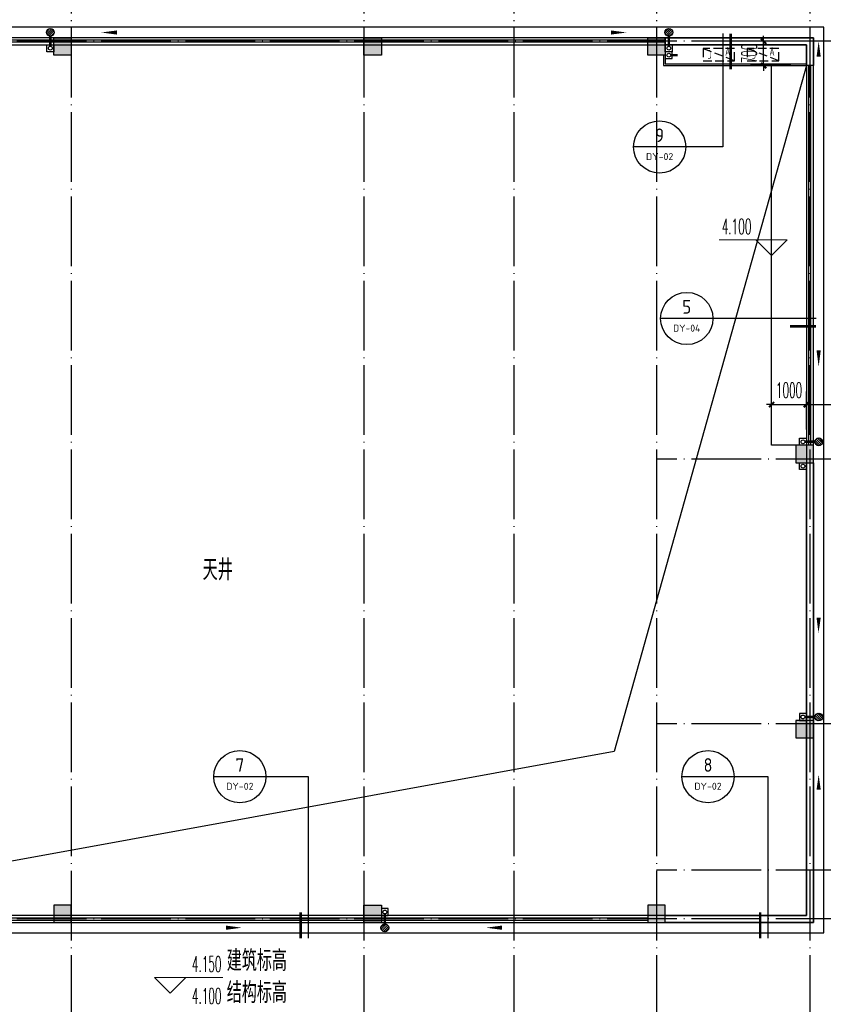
# Model space of a CAD drawing. Extents: x 1779708 to 7299578, y -1121471 to 88434.
# Tile 270 of 656: x 4481338 to 4504401, y -963393 to -935125. Entities that reach past the tile are written whole.
import ezdxf
from ezdxf.enums import TextEntityAlignment as Align

# ---------------------------------------------------------------- set-up
doc = ezdxf.new("R2010")
doc.units = 0
doc.header["$LTSCALE"] = 1000
doc.header["$MEASUREMENT"] = 0
doc.linetypes.add('DASH', pattern=[0.35, 0.25, -0.1])
doc.linetypes.add('DOTE', pattern=[2.4200000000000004, 2, -0.2, 0.02, -0.2])
doc.layers.get('0').update_dxf_attribs({"linetype": 'CONTINUOUS'})
doc.layers.get('Defpoints').update_dxf_attribs({"linetype": 'CONTINUOUS'})
for name, color, linetype in [('11111111111111111111111111111', 50, 'DASH'), ('DIM_IDEN', 3, 'CONTINUOUS'), ('DIM_SYMB', 3, 'CONTINUOUS'), ('DIM_污水', 3, 'CONTINUOUS'), ('DOTE', 1, 'DOTE'), ('EQUIP_地漏', 7, 'CONTINUOUS'), ('P_PS_DIM', 1, 'CONTINUOUS'), ('PIPE-雨水', 4, 'CONTINUOUS'), ('PUB_DIM', 3, 'CONTINUOUS'), ('PUB_TEXT', 7, 'CONTINUOUS'), ('SPACE', 7, 'CONTINUOUS'), ('修改', 6, 'CONTINUOUS'), ('墙柱', 2, 'CONTINUOUS'), ('室外构件', 4, 'CONTINUOUS'), ('栏杆', 6, 'CONTINUOUS'), ('空调机位表示', 70, 'CONTINUOUS'), ('立面线2', 30, 'CONTINUOUS')]:
    doc.layers.add(name, color=color, linetype=linetype)
doc.layers.add('DIM_ELEV', color=3, linetype='CONTINUOUS', lineweight=13)
doc.styles.add('_TCH_DIM', font='SIMPLEX.shx', dxfattribs={"width": 0.7, "bigfont": 'GBCBIG.shx'})
doc.styles.add('_TCH_DIM_T3', font='SIMPLEX.shx', dxfattribs={"width": 0.4941176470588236, "bigfont": 'GBCBIG.shx'})
doc.styles.add('_TCH_SPACE', font='SIMPLEX', dxfattribs={"height": 5, "bigfont": 'GBCBIG'})
doc.styles.get("Standard").update_dxf_attribs({"font": 'GBENOR', "bigfont": 'GBCBIG'})
doc.dimstyles.new('_TCH_ARCH&&150', dxfattribs={"dimtxt": 446.25, "dimasz": 150, "dimexe": 375, "dimexo": 450, "dimgap": 189.375, "dimtad": 1, "dimdec": 0, "dimzin": 0, "dimdsep": 46, "dimtxsty": '_TCH_DIM_T3', "dimblk": 'ARCHTICK', "dimcen": 0.09, "dimdle": 225, "dimclrt": 7, "dimazin": 2, "dimtfac": 1, "dimtdec": 0, "dimtix": 1, "dimtmove": 2, "dimatfit": 3, "dimfxl": 250, "dimtolj": 1, "dimtzin": 0, "dimarcsym": 0})

# ---------------------------------------------------------------- blocks, each defined once
blk = doc.blocks.new('A$C159220C3')
at = {"layer": 'DOTE'}
for p, q in [((42800.00018952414, 149200.0015517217), (42800.00018952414, 7200.001551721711)), ((51200.00018952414, 149200.0015517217), (51200.00018952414, 7200.001551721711)), ((55500.00018952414, 149200.0015517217), (55500.00018952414, 7200.001551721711)), ((59600.00018952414, 149200.0015517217), (59600.00018952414, 7200.001551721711)), ((64000.00018952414, 149200.0015517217), (64000.00018952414, 7200.001551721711)), ((86800.00018952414, 134300.0015517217), (7200.000189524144, 134300.0015517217)), ((86800.00018952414, 122300.0015517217), (59600.00018952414, 122300.0015517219)), ((86800.00018952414, 114700.0015517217), (59600.00018952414, 114700.0015517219)), ((86800.00018952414, 110500.0015517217), (59600.00018952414, 110500.0015517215)), ((86800.00018952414, 109100.0015517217), (7200.000189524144, 109100.0015517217))]:
    blk.add_line(p, q, dxfattribs=at)
blk = doc.blocks.new('A$C46E9187A')
at = {"layer": '空调机位表示', "linetype": 'DASH'}
blk.add_lwpolyline([(0, 0), (0, 350), (900, 350), (900, 0)], close=True, dxfattribs=at)
blk.add_lwpolyline([(0, 0), (900, 350)], dxfattribs=at)
at = {"layer": '空调机位表示', "width": 0.6}
for s, p in [('A', (117.685775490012, 145.0239976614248)), ('C', (650.632941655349, 55.40967742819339))]:
    blk.add_text(s, height=250, dxfattribs=at).set_placement(p)
blk = doc.blocks.new('a1')
at = {"layer": '11111111111111111111111111111'}
for p, q in [((59121.95538733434, 49135.6092003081), (59121.95538733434, 48935.6092003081)), ((59321.95538733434, 49135.6092003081), (59121.95538733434, 49135.6092003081)), ((59121.95538733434, 48935.6092003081), (59321.95538733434, 48935.6092003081)), ((59321.95538733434, 48935.6092003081), (59321.95538733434, 49135.6092003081))]:
    blk.add_line(p, q, dxfattribs=at)
blk = doc.blocks.new('$TwtSys$00000141')
for p, q in [((-94.19606303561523, 7.672111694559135), (-10.08309029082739, 91.78508443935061)), ((-94.19606303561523, 7.672111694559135), (-10.08309029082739, 91.78508443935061)), ((-87.21916889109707, -35.05448014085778), (35.05448014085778, 87.21916889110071)), ((-87.21916889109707, -35.05448014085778), (35.05448014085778, 87.21916889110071)), ((-66.46803743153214, -66.46803743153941), (66.46803743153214, 66.46803743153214)), ((-66.46803743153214, -66.46803743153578), (66.46803743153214, 66.46803743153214)), ((-32.35611368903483, -87.061266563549), (87.58274635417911, 32.87759347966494)), ((-32.35611368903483, -87.061266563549), (87.58274635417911, 32.87759347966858)), ((11.43110768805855, -92.25951895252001), (92.2594807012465, -11.43114593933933)), ((11.43110768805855, -92.25951895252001), (92.2594807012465, -11.43114593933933))]:
    blk.add_line(p, q)
blk.add_circle((0, 0), 94)
blk.add_circle((0, 0), 94)
blk = doc.blocks.new('_ArchTick')
at = {"color": 0, "linetype": 'ByBlock', "const_width": 0.4}
blk.add_lwpolyline([(-0.5, -0.5), (0.5, 0.5)], dxfattribs=at)
blk = doc.blocks.new('*D6417')
at = {"layer": 'Defpoints', "color": 0, "transparency": 16777216}
for p in [(4502686.203030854, -935743.31570563), (4503917.098467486, -935743.31570563), (4503917.098467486, -936443.31570563)]:
    blk.add_point(p, dxfattribs=at)
at = {"layer": 'PUB_DIM', "color": 0, "lineweight": -2, "transparency": 16777216}
for p, q in [((4502686.203030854, -935743.31570563), (4502686.203030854, -935593.31570563)), ((4503467.098467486, -935743.31570563), (4502311.203030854, -935743.31570563)), ((4502686.203030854, -936443.31570563), (4502686.203030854, -935743.31570563)), ((4503467.098467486, -936443.31570563), (4502311.203030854, -936443.31570563)), ((4502686.203030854, -936443.31570563), (4502686.203030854, -936593.31570563))]:
    blk.add_line(p, q, dxfattribs=at)
at = {"layer": 'PUB_DIM', "color": 0, "lineweight": -2, "transparency": 16777216, "xscale": 150, "yscale": 150, "zscale": 150}
for p, rotation in [((4502686.203030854, -935743.31570563), 270), ((4502686.203030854, -936443.31570563), 90)]:
    blk.add_blockref('_ArchTick', p, dxfattribs=dict(at, rotation=rotation))
at = {"layer": 'PUB_DIM', "color": 7, "transparency": 16777216, "insert": (4502273.703030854, -936093.3157056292), "char_height": 446.25, "attachment_point": 5, "rotation": 90, "style": '_TCH_DIM_T3'}
blk.add_mtext('\\A1;700', dxfattribs=at)
blk = doc.blocks.new('*D6798')
at = {"layer": 'Defpoints', "color": 0, "transparency": 16777216}
for p in [(4503917.101856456, -946175.0648765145), (4502917.098467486, -947343.3157056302), (4503917.101856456, -947343.3157056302)]:
    blk.add_point(p, dxfattribs=at)
at = {"layer": 'PUB_DIM', "color": 0, "lineweight": -2, "transparency": 16777216}
for p, q in [((4502917.098467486, -946893.3157056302), (4502917.098467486, -945800.0648765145)), ((4503917.101856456, -946893.3157056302), (4503917.101856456, -945800.0648765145)), ((4502917.098467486, -946175.0648765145), (4502767.098467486, -946175.0648765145)), ((4502917.098467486, -946175.0648765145), (4503917.101856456, -946175.0648765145)), ((4503917.101856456, -946175.0648765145), (4504067.101856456, -946175.0648765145))]:
    blk.add_line(p, q, dxfattribs=at)
at = {"layer": 'PUB_DIM', "color": 0, "lineweight": -2, "transparency": 16777216, "xscale": 150, "yscale": 150, "zscale": 150}
blk.add_blockref('_ArchTick', (4502917.098467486, -946175.0648765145), dxfattribs=at)
at = {"layer": 'PUB_DIM', "color": 0, "lineweight": -2, "transparency": 16777216, "xscale": 150, "yscale": 150, "zscale": 150, "rotation": 180}
blk.add_blockref('_ArchTick', (4503917.101856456, -946175.0648765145), dxfattribs=at)
at = {"layer": 'PUB_DIM', "color": 7, "transparency": 16777216, "insert": (4503417.100161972, -945762.5648765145), "char_height": 446.25, "attachment_point": 5, "style": '_TCH_DIM_T3'}
blk.add_mtext('\\A1;1000', dxfattribs=at)
blk = doc.blocks.new('*D6799')
at = {"layer": 'Defpoints', "color": 0, "transparency": 16777216}
for p in [(4508117.098467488, -946175.0648765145), (4503917.101856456, -947343.3157056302), (4508117.098467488, -947343.3157056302)]:
    blk.add_point(p, dxfattribs=at)
at = {"layer": 'PUB_DIM', "color": 0, "lineweight": -2, "transparency": 16777216}
for p, q in [((4503917.101856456, -946893.3157056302), (4503917.101856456, -945800.0648765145)), ((4508117.098467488, -946893.3157056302), (4508117.098467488, -945800.0648765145)), ((4503692.101856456, -946175.0648765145), (4508342.098467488, -946175.0648765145))]:
    blk.add_line(p, q, dxfattribs=at)
at = {"layer": 'PUB_DIM', "color": 0, "lineweight": -2, "transparency": 16777216, "xscale": 150, "yscale": 150, "zscale": 150, "rotation": 180}
blk.add_blockref('_ArchTick', (4503917.101856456, -946175.0648765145), dxfattribs=at)
at = {"layer": 'PUB_DIM', "color": 0, "lineweight": -2, "transparency": 16777216, "xscale": 150, "yscale": 150, "zscale": 150}
blk.add_blockref('_ArchTick', (4508117.098467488, -946175.0648765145), dxfattribs=at)
at = {"layer": 'PUB_DIM', "color": 7, "transparency": 16777216, "insert": (4506017.100161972, -945762.5648765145), "char_height": 446.25, "attachment_point": 5, "style": '_TCH_DIM_T3'}
blk.add_mtext('\\A1;4200', dxfattribs=at)

msp = doc.modelspace()

# ---------------------------------------------------------------- hatches: boundary and pattern name
at = {"layer": '墙柱'}
h = msp.add_hatch(color=256, dxfattribs=at)
h.paths.add_polyline_path([(4476347.098467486, -937943.3157056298), (4476347.098467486, -938243.3157056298), (4475447.098467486, -938243.3157056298), (4475447.098467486, -937943.3157056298)])
h.paths.add_polyline_path([(4474277.098467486, -935643.3157056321), (4474877.098467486, -935643.3157056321), (4474877.098467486, -936043.3157056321), (4474277.098467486, -936043.3157056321)])
h.paths.add_polyline_path([(4524317.098464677, -1005043.315705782), (4524917.098467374, -1005043.315705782), (4524917.098467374, -1005643.315705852), (4524317.098464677, -1005643.315705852)])
h.paths.add_polyline_path([(4516217.098464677, -1005043.31570523), (4516817.098467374, -1005043.31570523), (4516817.098467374, -1005643.315705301), (4516217.098464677, -1005643.315705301)])
h.paths.add_polyline_path([(4524317.098464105, -995843.3157070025), (4524917.098466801, -995843.3157070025), (4524917.098466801, -996443.3157070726), (4524317.098464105, -996443.3157070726)])
h.paths.add_polyline_path([(4516217.098464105, -995843.3157064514), (4516817.098466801, -995843.3157064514), (4516817.098466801, -996443.3157065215), (4516217.098464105, -996443.3157065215)])
h.paths.add_polyline_path([(4524317.098466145, -987243.3157063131), (4524917.09846884, -987243.3157063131), (4524917.09846884, -987843.3157063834), (4524317.098466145, -987843.3157063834)])
h.paths.add_polyline_path([(4516217.098466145, -987243.3157057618), (4516817.09846884, -987243.3157057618), (4516817.09846884, -987843.3157058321), (4516217.098466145, -987843.3157058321)])
h.paths.add_polyline_path([(4524317.098466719, -978043.3157050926), (4524917.098469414, -978043.3157050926), (4524917.098469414, -978643.3157051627), (4524317.098466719, -978643.3157051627)])
h.paths.add_polyline_path([(4516217.098466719, -978043.3157045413), (4516817.098469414, -978043.3157045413), (4516817.098469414, -978643.3157046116), (4516217.098466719, -978643.3157046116)])
h.paths.add_polyline_path([(4449717.098467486, -973843.31570563), (4450217.098467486, -973843.31570563), (4450217.098467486, -973343.31570563), (4449717.098467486, -973343.31570563)])
h.paths.add_polyline_path([(4449717.098467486, -967593.31570563), (4450217.098467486, -967593.31570563), (4450217.098467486, -967093.31570563), (4449717.098467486, -967093.31570563)])
h.paths.add_polyline_path([(4449717.098467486, -961043.31570563), (4450217.098467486, -961043.31570563), (4450217.098467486, -960543.31570563), (4449717.098467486, -960543.31570563)])
h.paths.add_polyline_path([(4524117.098467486, -932143.31570563), (4524817.098467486, -932143.31570563), (4524817.098467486, -932643.31570563), (4524117.098467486, -932643.31570563)])
h.paths.add_polyline_path([(4474067.098467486, -964543.31570563), (4474767.098467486, -964543.31570563), (4474767.098467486, -964043.31570563), (4474067.098467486, -964043.31570563)])
h.paths.add_polyline_path([(4516067.098467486, -932143.31570563), (4516767.098467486, -932143.31570563), (4516767.098467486, -932643.31570563), (4516067.098467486, -932643.31570563)])
h.paths.add_polyline_path([(4474067.098467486, -932143.31570563), (4474767.098467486, -932143.31570563), (4474767.098467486, -932643.31570563), (4474067.098467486, -932643.31570563)])
h.paths.add_polyline_path([(4449717.098467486, -955193.31570563), (4450217.098467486, -955193.31570563), (4450217.098467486, -954693.31570563), (4449717.098467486, -954693.31570563)])
h.paths.add_polyline_path([(4503717.098467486, -922843.31570563), (4504217.098467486, -922843.31570563), (4504217.098467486, -923343.31570563), (4503717.098467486, -923343.31570563)])
h.paths.add_polyline_path([(4465817.098467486, -973843.31570563), (4466317.098467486, -973843.31570563), (4466317.098467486, -973343.31570563), (4465817.098467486, -973343.31570563)])
h.paths.add_polyline_path([(4474117.098467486, -973843.31570563), (4474717.098467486, -973843.31570563), (4474717.098467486, -973343.31570563), (4474117.098467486, -973343.31570563)])
h.paths.add_polyline_path([(4491217.098467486, -964643.31570563), (4491817.098467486, -964643.31570563), (4491817.098467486, -964043.31570563), (4491217.098467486, -964043.31570563)])
h.paths.add_polyline_path([(4507717.098467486, -955843.31570563), (4508317.098467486, -955843.31570563), (4508317.098467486, -955243.31570563), (4507717.098467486, -955243.31570563)])
h.paths.add_polyline_path([(4462217.098467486, -967693.31570563), (4462717.098467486, -967693.31570563), (4462717.098467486, -966993.31570563), (4462217.098467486, -966993.31570563)])
h.paths.add_polyline_path([(4515917.098467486, -959943.31570563), (4516417.098467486, -959943.31570563), (4516417.098467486, -959443.31570563), (4515917.098467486, -959443.31570563)])
h.paths.add_polyline_path([(4465717.098467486, -935643.31570563), (4466317.098467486, -935643.31570563), (4466317.098467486, -936143.31570563), (4465717.098467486, -936143.31570563)])
h.paths.add_polyline_path([(4469917.098467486, -942243.31570563), (4470417.098467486, -942243.31570563), (4470417.098467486, -942743.31570563), (4469917.098467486, -942743.31570563)])
h.paths.add_polyline_path([(4469917.098467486, -948843.31570563), (4470417.098467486, -948843.31570563), (4470417.098467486, -949343.31570563), (4469917.098467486, -949343.31570563)])
h.paths.add_polyline_path([(4462217.098467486, -954593.31570563), (4462717.098467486, -954593.31570563), (4462717.098467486, -955293.31570563), (4462217.098467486, -955293.31570563)])
h.paths.add_polyline_path([(4469917.098467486, -961043.31570563), (4470417.098467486, -961043.31570563), (4470417.098467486, -960543.31570563), (4469917.098467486, -960543.31570563)])
h.paths.add_polyline_path([(4462217.098467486, -973843.31570563), (4462717.098467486, -973843.31570563), (4462717.098467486, -973343.31570563), (4462217.098467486, -973343.31570563)])
h.paths.add_polyline_path([(4504117.098467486, -947343.3157056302), (4503617.098467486, -947343.3157056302), (4503617.098467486, -947843.3157056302), (4504117.098467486, -947843.3157056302)])
h.paths.add_polyline_path([(4524117.098467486, -964543.31570563), (4524817.098467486, -964543.31570563), (4524817.098467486, -964043.31570563), (4524117.098467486, -964043.31570563)])
h.paths.add_polyline_path([(4457617.098467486, -935643.31570563), (4458117.098467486, -935643.31570563), (4458117.098467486, -936143.31570563), (4457617.098467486, -936143.31570563)])
h.paths.add_polyline_path([(4516067.098467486, -947243.31570563), (4516767.098467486, -947243.31570563), (4516767.098467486, -947843.31570563), (4516067.098467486, -947843.31570563)])
h.paths.add_polyline_path([(4524117.098467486, -947843.31570563), (4524817.098467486, -947843.31570563), (4524817.098467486, -947243.31570563), (4524117.098467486, -947243.31570563)])
h.paths.add_polyline_path([(4507717.098467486, -947843.31570563), (4508317.098467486, -947843.31570563), (4508317.098467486, -947243.31570563), (4507717.098467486, -947243.31570563)])
h.paths.add_polyline_path([(4515917.098467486, -955743.31570563), (4516417.098467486, -955743.31570563), (4516417.098467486, -955243.31570563), (4515917.098467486, -955243.31570563)])
h.paths.add_polyline_path([(4503617.098467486, -955743.31570563), (4504117.098467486, -955743.31570563), (4504117.098467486, -955243.31570563), (4503617.098467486, -955243.31570563)])
h.paths.add_polyline_path([(4499367.098467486, -935643.31570563), (4499867.098467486, -935643.31570563), (4499867.098467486, -936143.31570563), (4499367.098467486, -936143.31570563)])
h.paths.add_polyline_path([(4495417.098467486, -973843.31570563), (4495917.098467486, -973843.31570563), (4495917.098467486, -973343.31570563), (4495417.098467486, -973343.31570563)])
h.paths.add_polyline_path([(4491717.098467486, -961043.31570563), (4491217.098467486, -961043.31570563), (4491217.098467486, -960543.31570563), (4491717.098467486, -960543.31570563)])
h.paths.add_polyline_path([(4491717.098467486, -973843.31570563), (4491217.098467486, -973843.31570563), (4491217.098467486, -973343.31570563), (4491717.098467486, -973343.31570563)])
h.paths.add_polyline_path([(4474117.098467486, -961043.31570563), (4474617.098467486, -961043.31570563), (4474617.098467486, -960543.31570563), (4474117.098467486, -960543.31570563)])
h.paths.add_polyline_path([(4469917.098467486, -954693.31570563), (4470417.098467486, -954693.31570563), (4470417.098467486, -955193.31570563), (4469917.098467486, -955193.31570563)])
h.paths.add_polyline_path([(4462217.098467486, -960343.31570563), (4462717.098467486, -960343.31570563), (4462717.098467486, -961043.31570563), (4462217.098467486, -961043.31570563)])
h.paths.add_polyline_path([(4465717.098467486, -948843.31570563), (4466317.098467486, -948843.31570563), (4466317.098467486, -949343.31570563), (4465717.098467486, -949343.31570563)])
h.paths.add_polyline_path([(4457317.098467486, -948843.31570563), (4457917.098467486, -948843.31570563), (4457917.098467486, -949343.31570563), (4457317.098467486, -949343.31570563)])
h.paths.add_polyline_path([(4449717.098467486, -948843.31570563), (4450217.098467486, -948843.31570563), (4450217.098467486, -949343.31570563), (4449717.098467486, -949343.31570563)])
h.paths.add_polyline_path([(4465717.098467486, -942143.31570563), (4466317.098467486, -942143.31570563), (4466317.098467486, -942743.31570563), (4465717.098467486, -942743.31570563)])
h.paths.add_polyline_path([(4457617.098467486, -942143.31570563), (4458117.098467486, -942143.31570563), (4458117.098467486, -942743.31570563), (4457617.098467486, -942743.31570563)])
h.paths.add_polyline_path([(4524117.098467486, -961343.31570563), (4524817.098467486, -961343.31570563), (4524817.098467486, -960843.31570563), (4524117.098467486, -960843.31570563)])
h.paths.add_polyline_path([(4524317.098467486, -973843.31570563), (4524817.098467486, -973843.31570563), (4524817.098467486, -973343.31570563), (4524317.098467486, -973343.31570563)])
h.paths.add_polyline_path([(4516067.098467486, -964743.31570563), (4516767.098467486, -964743.31570563), (4516767.098467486, -964043.31570563), (4516067.098467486, -964043.31570563)])
h.paths.add_polyline_path([(4516017.098467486, -973843.31570563), (4516817.098467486, -973843.31570563), (4516817.098467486, -973343.31570563), (4516017.098467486, -973343.31570563)])
h.paths.add_polyline_path([(4507667.098467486, -964743.31570563), (4508367.098467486, -964743.31570563), (4508367.098467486, -964043.31570563), (4507667.098467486, -964043.31570563)])
h.paths.add_polyline_path([(4507717.098467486, -973843.31570563), (4508317.098467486, -973843.31570563), (4508317.098467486, -973343.31570563), (4507717.098467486, -973343.31570563)])
h.paths.add_polyline_path([(4499367.098467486, -961043.31570563), (4499867.098467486, -961043.31570563), (4499867.098467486, -960543.31570563), (4499367.098467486, -960543.31570563)])
h.paths.add_polyline_path([(4499267.098467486, -964543.31570563), (4499967.098467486, -964543.31570563), (4499967.098467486, -964043.31570563), (4499267.098467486, -964043.31570563)])
h.paths.add_polyline_path([(4499367.098467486, -973843.31570563), (4499867.098467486, -973843.31570563), (4499867.098467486, -973343.31570563), (4499367.098467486, -973343.31570563)])
h.paths.add_polyline_path([(4482317.098467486, -961043.31570563), (4482817.098467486, -961043.31570563), (4482817.098467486, -960543.31570563), (4482317.098467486, -960543.31570563)])
h.paths.add_polyline_path([(4482217.098467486, -964643.31570563), (4482817.098467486, -964643.31570563), (4482817.098467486, -964043.31570563), (4482217.098467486, -964043.31570563)])
h.paths.add_polyline_path([(4465717.098467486, -964643.31570563), (4466317.098467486, -964643.31570563), (4466317.098467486, -964043.31570563), (4465717.098467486, -964043.31570563)])
h.paths.add_polyline_path([(4482317.098467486, -973843.31570563), (4482817.098467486, -973843.31570563), (4482817.098467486, -973343.31570563), (4482317.098467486, -973343.31570563)])
h.paths.add_polyline_path([(4516067.098467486, -935643.31570563), (4516767.098467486, -935643.31570563), (4516767.098467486, -936243.31570563), (4516067.098467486, -936243.31570563)])
h.paths.add_polyline_path([(4524117.098467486, -922843.31570563), (4524817.098467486, -922843.31570563), (4524817.098467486, -923343.31570563), (4524117.098467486, -923343.31570563)])
h.paths.add_polyline_path([(4516117.098467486, -922843.31570563), (4516717.098467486, -922843.31570563), (4516717.098467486, -923343.31570563), (4516117.098467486, -923343.31570563)])
h.paths.add_polyline_path([(4507717.098467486, -935643.31570563), (4508317.098467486, -935643.31570563), (4508317.098467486, -936243.31570563), (4507717.098467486, -936243.31570563)])
h.paths.add_polyline_path([(4507667.098467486, -932143.31570563), (4508367.098467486, -932143.31570563), (4508367.098467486, -932643.31570563), (4507667.098467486, -932643.31570563)])
h.paths.add_polyline_path([(4507767.098467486, -922843.31570563), (4508267.098467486, -922843.31570563), (4508267.098467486, -923343.31570563), (4507767.098467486, -923343.31570563)])
h.paths.add_polyline_path([(4499317.098467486, -932043.31570563), (4499917.098467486, -932043.31570563), (4499917.098467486, -932643.31570563), (4499317.098467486, -932643.31570563)])
h.paths.add_polyline_path([(4499317.098467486, -922843.31570563), (4499917.098467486, -922843.31570563), (4499917.098467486, -923343.31570563), (4499317.098467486, -923343.31570563)])
h.paths.add_polyline_path([(4491217.098467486, -935643.31570563), (4491717.098467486, -935643.31570563), (4491717.098467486, -936143.31570563), (4491217.098467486, -936143.31570563)])
h.paths.add_polyline_path([(4491217.098467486, -932043.31570563), (4491817.098467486, -932043.31570563), (4491817.098467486, -932643.31570563), (4491217.098467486, -932643.31570563)])
h.paths.add_polyline_path([(4482317.098467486, -935643.31570563), (4482817.098467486, -935643.31570563), (4482817.098467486, -936143.31570563), (4482317.098467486, -936143.31570563)])
h.paths.add_polyline_path([(4482217.098467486, -932043.31570563), (4482817.098467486, -932043.31570563), (4482817.098467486, -932643.31570563), (4482217.098467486, -932643.31570563)])
h.paths.add_polyline_path([(4449217.098467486, -935343.31570563), (4449917.098467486, -935343.31570563), (4449917.098467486, -935843.31570563), (4449217.098467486, -935843.31570563)])
h.paths.add_polyline_path([(4449217.098467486, -932143.31570563), (4449917.098467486, -932143.31570563), (4449917.098467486, -932643.31570563), (4449217.098467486, -932643.31570563)])
h.paths.add_polyline_path([(4457267.098467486, -932143.31570563), (4457967.098467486, -932143.31570563), (4457967.098467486, -932643.31570563), (4457267.098467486, -932643.31570563)])
h.paths.add_polyline_path([(4465717.098467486, -932043.31570563), (4466317.098467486, -932043.31570563), (4466317.098467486, -932643.31570563), (4465717.098467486, -932643.31570563)])
h.paths.add_polyline_path([(4491217.098467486, -922843.3157056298), (4491717.098467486, -922843.3157056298), (4491717.098467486, -923343.3157056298), (4491217.098467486, -923343.3157056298)])
h.paths.add_polyline_path([(4482317.098467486, -922843.31570563), (4482817.098467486, -922843.31570563), (4482817.098467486, -923343.31570563), (4482317.098467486, -923343.31570563)])
h.paths.add_polyline_path([(4474117.098467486, -922843.31570563), (4474717.098467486, -922843.31570563), (4474717.098467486, -923343.31570563), (4474117.098467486, -923343.31570563)])
h.paths.add_polyline_path([(4465717.098467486, -922843.31570563), (4466317.098467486, -922843.31570563), (4466317.098467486, -923343.31570563), (4465717.098467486, -923343.31570563)])
h.paths.add_polyline_path([(4457267.098467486, -922843.31570563), (4457967.098467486, -922843.31570563), (4457967.098467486, -923343.31570563), (4457267.098467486, -923343.31570563)])
h.paths.add_polyline_path([(4449217.098467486, -922843.31570563), (4449717.098467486, -922843.31570563), (4449717.098467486, -923343.31570563), (4449217.098467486, -923343.31570563)])
h.paths.add_polyline_path([(4524117.098467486, -935643.31570563), (4524817.098467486, -935643.31570563), (4524817.098467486, -936243.31570563), (4524117.098467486, -936243.31570563)])
h.paths.add_polyline_path([(4449717.098467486, -1009843.31570563), (4450217.098467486, -1009843.31570563), (4450217.098467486, -1010343.31570563), (4449717.098467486, -1010343.31570563)])
h.paths.add_polyline_path([(4449717.098467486, -1016093.31570563), (4450217.098467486, -1016093.31570563), (4450217.098467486, -1016593.31570563), (4449717.098467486, -1016593.31570563)])
h.paths.add_polyline_path([(4449717.098467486, -1022643.31570563), (4450217.098467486, -1022643.31570563), (4450217.098467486, -1023143.31570563), (4449717.098467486, -1023143.31570563)])
h.paths.add_polyline_path([(4524117.098467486, -1051543.31570563), (4524817.098467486, -1051543.31570563), (4524817.098467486, -1051043.31570563), (4524117.098467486, -1051043.31570563)])
h.paths.add_polyline_path([(4474067.098467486, -1019143.31570563), (4474767.098467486, -1019143.31570563), (4474767.098467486, -1019643.31570563), (4474067.098467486, -1019643.31570563)])
h.paths.add_polyline_path([(4516067.098467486, -1051543.31570563), (4516767.098467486, -1051543.31570563), (4516767.098467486, -1051043.31570563), (4516067.098467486, -1051043.31570563)])
h.paths.add_polyline_path([(4474067.098467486, -1051543.31570563), (4474767.098467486, -1051543.31570563), (4474767.098467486, -1051043.31570563), (4474067.098467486, -1051043.31570563)])
h.paths.add_polyline_path([(4449717.098467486, -1028493.31570563), (4450217.098467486, -1028493.31570563), (4450217.098467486, -1028993.31570563), (4449717.098467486, -1028993.31570563)])
h.paths.add_polyline_path([(4476347.098467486, -1045743.31570563), (4476347.098467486, -1045443.31570563), (4475447.098467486, -1045443.31570563), (4475447.098467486, -1045743.31570563)])
h.paths.add_polyline_path([(4503717.098467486, -1060843.31570563), (4504217.098467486, -1060843.31570563), (4504217.098467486, -1060343.31570563), (4503717.098467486, -1060343.31570563)])
h.paths.add_polyline_path([(4465817.098467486, -1009843.31570563), (4466317.098467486, -1009843.31570563), (4466317.098467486, -1010343.31570563), (4465817.098467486, -1010343.31570563)])
h.paths.add_polyline_path([(4474117.098467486, -1009843.31570563), (4474717.098467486, -1009843.31570563), (4474717.098467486, -1010343.31570563), (4474117.098467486, -1010343.31570563)])
h.paths.add_polyline_path([(4491217.098467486, -1019043.31570563), (4491817.098467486, -1019043.31570563), (4491817.098467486, -1019643.31570563), (4491217.098467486, -1019643.31570563)])
h.paths.add_polyline_path([(4507717.098467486, -1027843.31570563), (4508317.098467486, -1027843.31570563), (4508317.098467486, -1028443.31570563), (4507717.098467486, -1028443.31570563)])
h.paths.add_polyline_path([(4462217.098467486, -1015993.31570563), (4462717.098467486, -1015993.31570563), (4462717.098467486, -1016693.31570563), (4462217.098467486, -1016693.31570563)])
h.paths.add_polyline_path([(4515917.098467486, -1023743.31570563), (4516417.098467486, -1023743.31570563), (4516417.098467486, -1024243.31570563), (4515917.098467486, -1024243.31570563)])
h.paths.add_polyline_path([(4465717.098467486, -1048043.31570563), (4466317.098467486, -1048043.31570563), (4466317.098467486, -1047543.31570563), (4465717.098467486, -1047543.31570563)])
h.paths.add_polyline_path([(4469917.098467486, -1041443.31570563), (4470417.098467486, -1041443.31570563), (4470417.098467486, -1040943.31570563), (4469917.098467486, -1040943.31570563)])
h.paths.add_polyline_path([(4469917.098467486, -1034843.31570563), (4470417.098467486, -1034843.31570563), (4470417.098467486, -1034343.31570563), (4469917.098467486, -1034343.31570563)])
h.paths.add_polyline_path([(4462217.098467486, -1029093.31570563), (4462717.098467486, -1029093.31570563), (4462717.098467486, -1028393.31570563), (4462217.098467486, -1028393.31570563)])
h.paths.add_polyline_path([(4469917.098467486, -1022643.31570563), (4470417.098467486, -1022643.31570563), (4470417.098467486, -1023143.31570563), (4469917.098467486, -1023143.31570563)])
h.paths.add_polyline_path([(4462217.098467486, -1009843.31570563), (4462717.098467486, -1009843.31570563), (4462717.098467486, -1010343.31570563), (4462217.098467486, -1010343.31570563)])
h.paths.add_polyline_path([(4504117.098467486, -1036343.31570563), (4503617.098467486, -1036343.31570563), (4503617.098467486, -1035843.31570563), (4504117.098467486, -1035843.31570563)])
h.paths.add_polyline_path([(4524117.098467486, -1019143.31570563), (4524817.098467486, -1019143.31570563), (4524817.098467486, -1019643.31570563), (4524117.098467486, -1019643.31570563)])
h.paths.add_polyline_path([(4457617.098467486, -1048043.31570563), (4458117.098467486, -1048043.31570563), (4458117.098467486, -1047543.31570563), (4457617.098467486, -1047543.31570563)])
h.paths.add_polyline_path([(4516067.098467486, -1036443.31570563), (4516767.098467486, -1036443.31570563), (4516767.098467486, -1035843.31570563), (4516067.098467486, -1035843.31570563)])
h.paths.add_polyline_path([(4524117.098467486, -1035843.31570563), (4524817.098467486, -1035843.31570563), (4524817.098467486, -1036443.31570563), (4524117.098467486, -1036443.31570563)])
h.paths.add_polyline_path([(4507717.098467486, -1035843.31570563), (4508317.098467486, -1035843.31570563), (4508317.098467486, -1036443.31570563), (4507717.098467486, -1036443.31570563)])
h.paths.add_polyline_path([(4515917.098467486, -1027943.31570563), (4516417.098467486, -1027943.31570563), (4516417.098467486, -1028443.31570563), (4515917.098467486, -1028443.31570563)])
h.paths.add_polyline_path([(4503617.098467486, -1027943.31570563), (4504117.098467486, -1027943.31570563), (4504117.098467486, -1028443.31570563), (4503617.098467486, -1028443.31570563)])
h.paths.add_polyline_path([(4499367.098467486, -1048043.31570563), (4499867.098467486, -1048043.31570563), (4499867.098467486, -1047543.31570563), (4499367.098467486, -1047543.31570563)])
h.paths.add_polyline_path([(4495417.098467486, -1009843.31570563), (4495917.098467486, -1009843.31570563), (4495917.098467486, -1010343.31570563), (4495417.098467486, -1010343.31570563)])
h.paths.add_polyline_path([(4491717.098467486, -1022643.31570563), (4491217.098467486, -1022643.31570563), (4491217.098467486, -1023143.31570563), (4491717.098467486, -1023143.31570563)])
h.paths.add_polyline_path([(4491717.098467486, -1009843.31570563), (4491217.098467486, -1009843.31570563), (4491217.098467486, -1010343.31570563), (4491717.098467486, -1010343.31570563)])
h.paths.add_polyline_path([(4474117.098467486, -1022643.31570563), (4474617.098467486, -1022643.31570563), (4474617.098467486, -1023143.31570563), (4474117.098467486, -1023143.31570563)])
h.paths.add_polyline_path([(4469917.098467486, -1028993.31570563), (4470417.098467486, -1028993.31570563), (4470417.098467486, -1028493.31570563), (4469917.098467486, -1028493.31570563)])
h.paths.add_polyline_path([(4462217.098467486, -1023343.31570563), (4462717.098467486, -1023343.31570563), (4462717.098467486, -1022643.31570563), (4462217.098467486, -1022643.31570563)])
h.paths.add_polyline_path([(4465717.098467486, -1034843.31570563), (4466317.098467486, -1034843.31570563), (4466317.098467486, -1034343.31570563), (4465717.098467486, -1034343.31570563)])
h.paths.add_polyline_path([(4457317.098467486, -1034843.31570563), (4457917.098467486, -1034843.31570563), (4457917.098467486, -1034343.31570563), (4457317.098467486, -1034343.31570563)])
h.paths.add_polyline_path([(4449717.098467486, -1034843.31570563), (4450217.098467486, -1034843.31570563), (4450217.098467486, -1034343.31570563), (4449717.098467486, -1034343.31570563)])
h.paths.add_polyline_path([(4465717.098467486, -1041543.31570563), (4466317.098467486, -1041543.31570563), (4466317.098467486, -1040943.31570563), (4465717.098467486, -1040943.31570563)])
h.paths.add_polyline_path([(4457617.098467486, -1041543.31570563), (4458117.098467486, -1041543.31570563), (4458117.098467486, -1040943.31570563), (4457617.098467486, -1040943.31570563)])
h.paths.add_polyline_path([(4524117.098467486, -1022343.31570563), (4524817.098467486, -1022343.31570563), (4524817.098467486, -1022843.31570563), (4524117.098467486, -1022843.31570563)])
h.paths.add_polyline_path([(4524317.098467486, -1009843.31570563), (4524817.098467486, -1009843.31570563), (4524817.098467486, -1010343.31570563), (4524317.098467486, -1010343.31570563)])
h.paths.add_polyline_path([(4516067.098467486, -1018943.31570563), (4516767.098467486, -1018943.31570563), (4516767.098467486, -1019643.31570563), (4516067.098467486, -1019643.31570563)])
h.paths.add_polyline_path([(4516017.098467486, -1009843.31570563), (4516817.098467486, -1009843.31570563), (4516817.098467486, -1010343.31570563), (4516017.098467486, -1010343.31570563)])
h.paths.add_polyline_path([(4507667.098467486, -1018943.31570563), (4508367.098467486, -1018943.31570563), (4508367.098467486, -1019643.31570563), (4507667.098467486, -1019643.31570563)])
h.paths.add_polyline_path([(4507717.098467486, -1009843.31570563), (4508317.098467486, -1009843.31570563), (4508317.098467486, -1010343.31570563), (4507717.098467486, -1010343.31570563)])
h.paths.add_polyline_path([(4499367.098467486, -1022643.31570563), (4499867.098467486, -1022643.31570563), (4499867.098467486, -1023143.31570563), (4499367.098467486, -1023143.31570563)])
h.paths.add_polyline_path([(4499267.098467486, -1019143.31570563), (4499967.098467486, -1019143.31570563), (4499967.098467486, -1019643.31570563), (4499267.098467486, -1019643.31570563)])
h.paths.add_polyline_path([(4499367.098467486, -1009843.31570563), (4499867.098467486, -1009843.31570563), (4499867.098467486, -1010343.31570563), (4499367.098467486, -1010343.31570563)])
h.paths.add_polyline_path([(4482317.098467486, -1022643.31570563), (4482817.098467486, -1022643.31570563), (4482817.098467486, -1023143.31570563), (4482317.098467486, -1023143.31570563)])
h.paths.add_polyline_path([(4482217.098467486, -1019043.31570563), (4482817.098467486, -1019043.31570563), (4482817.098467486, -1019643.31570563), (4482217.098467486, -1019643.31570563)])
h.paths.add_polyline_path([(4465717.098467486, -1019043.31570563), (4466317.098467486, -1019043.31570563), (4466317.098467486, -1019643.31570563), (4465717.098467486, -1019643.31570563)])
h.paths.add_polyline_path([(4482317.098467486, -1009843.31570563), (4482817.098467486, -1009843.31570563), (4482817.098467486, -1010343.31570563), (4482317.098467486, -1010343.31570563)])
h.paths.add_polyline_path([(4516067.098467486, -1048043.31570563), (4516767.098467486, -1048043.31570563), (4516767.098467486, -1047443.31570563), (4516067.098467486, -1047443.31570563)])
h.paths.add_polyline_path([(4524117.098467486, -1060843.31570563), (4524817.098467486, -1060843.31570563), (4524817.098467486, -1060343.31570563), (4524117.098467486, -1060343.31570563)])
h.paths.add_polyline_path([(4516117.098467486, -1060843.31570563), (4516717.098467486, -1060843.31570563), (4516717.098467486, -1060343.31570563), (4516117.098467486, -1060343.31570563)])
h.paths.add_polyline_path([(4507717.098467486, -1048043.31570563), (4508317.098467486, -1048043.31570563), (4508317.098467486, -1047443.31570563), (4507717.098467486, -1047443.31570563)])
h.paths.add_polyline_path([(4507667.098467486, -1051543.31570563), (4508367.098467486, -1051543.31570563), (4508367.098467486, -1051043.31570563), (4507667.098467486, -1051043.31570563)])
h.paths.add_polyline_path([(4507767.098467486, -1060843.31570563), (4508267.098467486, -1060843.31570563), (4508267.098467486, -1060343.31570563), (4507767.098467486, -1060343.31570563)])
h.paths.add_polyline_path([(4499317.098467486, -1051643.31570563), (4499917.098467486, -1051643.31570563), (4499917.098467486, -1051043.31570563), (4499317.098467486, -1051043.31570563)])
h.paths.add_polyline_path([(4499317.098467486, -1060843.31570563), (4499917.098467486, -1060843.31570563), (4499917.098467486, -1060343.31570563), (4499317.098467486, -1060343.31570563)])
h.paths.add_polyline_path([(4491217.098467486, -1048043.31570563), (4491717.098467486, -1048043.31570563), (4491717.098467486, -1047543.31570563), (4491217.098467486, -1047543.31570563)])
h.paths.add_polyline_path([(4491217.098467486, -1051643.31570563), (4491817.098467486, -1051643.31570563), (4491817.098467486, -1051043.31570563), (4491217.098467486, -1051043.31570563)])
h.paths.add_polyline_path([(4482317.098467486, -1048043.31570563), (4482817.098467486, -1048043.31570563), (4482817.098467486, -1047543.31570563), (4482317.098467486, -1047543.31570563)])
h.paths.add_polyline_path([(4474277.098467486, -1048043.315705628), (4474877.098467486, -1048043.315705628), (4474877.098467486, -1047643.315705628), (4474277.098467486, -1047643.315705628)])
h.paths.add_polyline_path([(4482217.098467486, -1051643.31570563), (4482817.098467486, -1051643.31570563), (4482817.098467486, -1051043.31570563), (4482217.098467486, -1051043.31570563)])
h.paths.add_polyline_path([(4449217.098467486, -1048343.31570563), (4449917.098467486, -1048343.31570563), (4449917.098467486, -1047843.31570563), (4449217.098467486, -1047843.31570563)])
h.paths.add_polyline_path([(4449217.098467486, -1051543.31570563), (4449917.098467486, -1051543.31570563), (4449917.098467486, -1051043.31570563), (4449217.098467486, -1051043.31570563)])
h.paths.add_polyline_path([(4457267.098467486, -1051543.31570563), (4457967.098467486, -1051543.31570563), (4457967.098467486, -1051043.31570563), (4457267.098467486, -1051043.31570563)])
h.paths.add_polyline_path([(4465717.098467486, -1051643.31570563), (4466317.098467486, -1051643.31570563), (4466317.098467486, -1051043.31570563), (4465717.098467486, -1051043.31570563)])
h.paths.add_polyline_path([(4491217.098467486, -1060843.31570563), (4491717.098467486, -1060843.31570563), (4491717.098467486, -1060343.31570563), (4491217.098467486, -1060343.31570563)])
h.paths.add_polyline_path([(4482317.098467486, -1060843.31570563), (4482817.098467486, -1060843.31570563), (4482817.098467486, -1060343.31570563), (4482317.098467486, -1060343.31570563)])
h.paths.add_polyline_path([(4474117.098467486, -1060843.31570563), (4474717.098467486, -1060843.31570563), (4474717.098467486, -1060343.31570563), (4474117.098467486, -1060343.31570563)])
h.paths.add_polyline_path([(4465717.098467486, -1060843.31570563), (4466317.098467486, -1060843.31570563), (4466317.098467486, -1060343.31570563), (4465717.098467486, -1060343.31570563)])
h.paths.add_polyline_path([(4457267.098467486, -1060843.31570563), (4457967.098467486, -1060843.31570563), (4457967.098467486, -1060343.31570563), (4457267.098467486, -1060343.31570563)])
h.paths.add_polyline_path([(4449217.098467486, -1060843.31570563), (4449717.098467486, -1060843.31570563), (4449717.098467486, -1060343.31570563), (4449217.098467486, -1060343.31570563)])
h.paths.add_polyline_path([(4524117.098467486, -1048043.31570563), (4524817.098467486, -1048043.31570563), (4524817.098467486, -1047443.31570563), (4524117.098467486, -1047443.31570563)])

# ---------------------------------------------------------------- linework, layer by layer
at = {"layer": 'DIM_ELEV'}
for p, q in [((4503367.098467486, -941443.3157056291), (4501412.633512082, -941443.3157056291)), ((4502917.098467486, -941893.3157056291), (4502467.098467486, -941443.3157056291)), ((4502917.098467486, -941893.3157056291), (4503367.098467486, -941443.3157056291)), ((4485660.150358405, -963068.6824538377), (4485210.150358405, -962618.6824538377)), ((4485210.150358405, -962618.6824538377), (4487164.615313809, -962618.6824538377)), ((4485660.150358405, -963068.6824538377), (4486110.150358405, -962618.6824538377))]:
    msp.add_line(p, q, dxfattribs=at)
at = {"layer": 'DIM_IDEN'}
for p, q in [((4501513.975067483, -935525.3981309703), (4501513.975067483, -938778.9078989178)), ((4500453.771542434, -938778.9078989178), (4498953.771542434, -938778.9078989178)), ((4501513.975067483, -938778.9078989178), (4500453.771542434, -938778.9078989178)), ((4501232.046550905, -943704.0244534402), (4499732.046550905, -943704.0244534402)), ((4502602.670812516, -943704.0244534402), (4501232.046550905, -943704.0244534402)), ((4504195.040200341, -943704.0244534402), (4502602.670812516, -943704.0244534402)), ((4488406.508454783, -956857.4486641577), (4486906.508454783, -956857.4486641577)), ((4489624.52642617, -956857.4486641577), (4488406.508454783, -956857.4486641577)), ((4489624.52642617, -961498.5113980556), (4489624.52642617, -956857.4486641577)), ((4501842.301822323, -956857.4486641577), (4500342.301822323, -956857.4486641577)), ((4502813.995317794, -956857.4486641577), (4501842.301822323, -956857.4486641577)), ((4502813.995317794, -961498.5113980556), (4502813.995317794, -956857.4486641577))]:
    msp.add_line(p, q, dxfattribs=at)
at = {"layer": 'DIM_IDEN', "const_width": 75}
for points in [[(4501738.975067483, -935525.3981309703), (4501738.975067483, -936549.4346216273)], [(4504195.040200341, -943929.0244534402), (4503445.040200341, -943929.0244534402)], [(4489399.52642617, -961498.5113980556), (4489399.52642617, -960748.5113980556)], [(4502588.995317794, -961498.5113980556), (4502588.995317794, -960748.5113980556)]]:
    msp.add_lwpolyline(points, dxfattribs=at)
at = {"layer": 'DIM_IDEN'}
for centre in [(4499703.771542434, -938778.9078989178), (4500482.046550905, -943704.0244534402), (4487656.508454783, -956857.4486641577), (4501092.301822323, -956857.4486641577)]:
    msp.add_circle(centre, 750, dxfattribs=at)
at = {"layer": 'DIM_SYMB'}
for points in [[(4485765.937663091, -935493.3157056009, 0, 0, 0), (4483681.018357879, -935493.3157056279, 0, 120, 0), (4484131.018357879, -935493.3157056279, 0, 0, 0)], [(4496668.259271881, -935493.3157056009, 0, 0, 0), (4498753.178577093, -935493.3157056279, 0, 120, 0), (4498303.178577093, -935493.3157056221, 0, 0, 0)], [(4504267.098467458, -937825.6076275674, 0, 0, 0), (4504267.098467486, -935740.6883223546, 0, 120, 0), (4504267.09846748, -936190.6883223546, 0, 0, 0)], [(4504267.098467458, -942985.9335638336, 0, 0, 0), (4504267.098467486, -945070.8528690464, 0, 120, 0), (4504267.09846748, -944620.8528690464, 0, 0, 0)], [(4504267.098467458, -950661.0589562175, 0, 0, 0), (4504267.098467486, -952745.9782614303, 0, 120, 0), (4504267.09846748, -952295.9782614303, 0, 0, 0)], [(4504267.098467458, -958869.9086443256, 0, 0, 0), (4504267.098467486, -956784.9893391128, 0, 120, 0), (4504267.09846748, -957234.9893391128, 0, 0, 0)], [(4485624.309252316, -961193.3157056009, 0, 0, 0), (4487709.228557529, -961193.3157056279, 0, 120, 0), (4487259.228557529, -961193.3157056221, 0, 0, 0)], [(4496809.887682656, -961193.3157056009, 0, 0, 0), (4494724.968377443, -961193.3157056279, 0, 120, 0), (4495174.968377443, -961193.3157056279, 0, 0, 0)]]:
    msp.add_lwpolyline(points, format="xyseb", dxfattribs=at)
at = {"layer": 'DIM_污水', "color": 8}
for centre in [(4482217.102753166, -935943.3180805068), (4499967.098466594, -935943.3180250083), (4503817.099314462, -947243.3162695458), (4503817.101856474, -955143.3180249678), (4491817.101856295, -960743.3180249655)]:
    msp.add_circle(centre, 55, dxfattribs=at)
at = {"layer": 'DIM_污水', "color": 7}
msp.add_circle((4499967.098466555, -936143.3180250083), 55, dxfattribs=at)
at = {"layer": 'DIM_污水', "color": 3}
msp.add_circle((4503817.015566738, -947943.3179921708), 55, dxfattribs=at)
at = {"layer": 'PIPE-雨水', "const_width": 75}
for points in [[(4482217.102753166, -935888.3180805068), (4482217.102753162, -935601.5109154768)], [(4499967.098466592, -935888.3180230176), (4499967.098466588, -935601.5108579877)], [(4500022.098466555, -936143.3180250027), (4500222.098466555, -936143.3180249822)], [(4503872.099314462, -947243.3162695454), (4504158.906479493, -947243.3162695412)], [(4503872.101856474, -955143.3180249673), (4504158.909021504, -955143.3180249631)], [(4491817.101856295, -960798.3180249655), (4491817.101856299, -961085.1251899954)]]:
    msp.add_lwpolyline(points, dxfattribs=at)
at = {"layer": '墙柱'}
for points in [[(4482317.098467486, -935643.31570563), (4482817.098467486, -935643.31570563), (4482817.098467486, -936143.31570563), (4482317.098467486, -936143.31570563)], [(4491217.098467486, -935643.31570563), (4491717.098467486, -935643.31570563), (4491717.098467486, -936143.31570563), (4491217.098467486, -936143.31570563)], [(4499367.098467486, -935643.31570563), (4499867.098467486, -935643.31570563), (4499867.098467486, -936143.31570563), (4499367.098467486, -936143.31570563)], [(4504117.098467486, -947343.3157056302), (4503617.098467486, -947343.3157056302), (4503617.098467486, -947843.3157056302), (4504117.098467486, -947843.3157056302)], [(4503617.098467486, -955743.31570563), (4504117.098467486, -955743.31570563), (4504117.098467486, -955243.31570563), (4503617.098467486, -955243.31570563)], [(4482317.098467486, -961043.31570563), (4482817.098467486, -961043.31570563), (4482817.098467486, -960543.31570563), (4482317.098467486, -960543.31570563)], [(4491717.098467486, -961043.31570563), (4491217.098467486, -961043.31570563), (4491217.098467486, -960543.31570563), (4491717.098467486, -960543.31570563)], [(4499367.098467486, -961043.31570563), (4499867.098467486, -961043.31570563), (4499867.098467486, -960543.31570563), (4499367.098467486, -960543.31570563)]]:
    msp.add_lwpolyline(points, close=True, dxfattribs=at)
at = {"layer": '室外构件'}
for points in [[(4469617.098467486, -935343.3157056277), (4469617.098467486, -961343.3157056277), (4504417.098467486, -961343.3157056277), (4504417.098467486, -935343.3157056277), (4469617.098467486, -935343.3157056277)], [(4503917.098467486, -936443.3157056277), (4498394.620739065, -956137.6141703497), (4474167.098466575, -960543.3157053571)]]:
    msp.add_lwpolyline(points, dxfattribs=at)
at = {"layer": '栏杆'}
for points in [[(4469917.098467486, -940143.3157044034), (4469917.098467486, -940143.3157044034), (4469917.098467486, -940143.3157044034), (4469917.098467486, -961043.3157056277), (4504117.098467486, -961043.3157056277), (4504117.098467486, -935643.3157056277), (4478547.098467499, -935643.3157056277)], [(4478547.098467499, -935843.3157056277), (4503917.098467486, -935843.3157056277), (4503917.098467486, -960843.3157056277), (4470117.098467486, -960843.3157056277), (4470117.098467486, -940343.3156477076)], [(4499867.098466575, -935713.3157056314), (4478547.098467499, -935713.3157056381)], [(4499867.098466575, -935773.3157056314), (4478547.098467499, -935773.3157056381)], [(4499817.098466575, -936143.31570563), (4499817.098466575, -936443.3157056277), (4503917.098467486, -936443.3157056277)], [(4499867.098466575, -936143.31570563), (4499867.098466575, -936393.3157056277), (4503917.098467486, -936393.3157056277)], [(4503917.098467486, -947343.3157056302), (4502917.098467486, -947343.3157056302), (4502917.098467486, -936443.3157056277)], [(4503987.098467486, -947343.3157056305), (4503987.098467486, -936443.3157056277)], [(4504047.098467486, -947343.3157056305), (4504047.098467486, -936443.3157056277)], [(4474117.098466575, -960913.31570563), (4499367.098467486, -960913.31570563)], [(4474117.098466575, -960973.31570563), (4499367.098467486, -960973.31570563)]]:
    msp.add_lwpolyline(points, dxfattribs=at)
at = {"layer": '立面线2'}
for points in [[(4499867.098466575, -935843.3157056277), (4499867.098466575, -935643.3157056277), (4504117.098467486, -935643.3157056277), (4504117.098467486, -936443.3157056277), (4503917.098467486, -936443.3157056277), (4503917.098467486, -935843.3157056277)], [(4499867.098467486, -961043.3157056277), (4499867.098467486, -960843.3157056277), (4503917.098467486, -960843.3157056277), (4503917.098467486, -947843.3157056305), (4504117.098467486, -947843.3157056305), (4504117.098467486, -961043.3157056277)]]:
    msp.add_lwpolyline(points, close=True, dxfattribs=at)

# ---------------------------------------------------------------- block references
at = {"layer": 'EQUIP_地漏', "xscale": 1.200000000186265, "yscale": 1.200000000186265, "zscale": 1.200000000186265}
for p in [(4482217.102753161, -935488.710915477), (4499967.098466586, -935488.7108579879)]:
    msp.add_blockref('$TwtSys$00000141', p, dxfattribs=at)
at = {"layer": 'EQUIP_地漏'}
for p, xscale, yscale, zscale, rotation in [((4504271.706479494, -947243.3162695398), 1.199999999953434, 1.199999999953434, 1.199999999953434, 270), ((4504271.709021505, -955143.3180249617), 1.199999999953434, 1.199999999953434, 1.199999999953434, 270), ((4491817.101856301, -961197.9251899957), 1.200000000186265, 1.200000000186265, 1.200000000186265, 180)]:
    msp.add_blockref('$TwtSys$00000141', p, dxfattribs=dict(at, xscale=xscale, yscale=yscale, zscale=zscale, rotation=rotation))
at = {"layer": 'P_PS_DIM', "color": 8, "xscale": -1}
for p in [(4541439.058140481, -984978.9272807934), (4559189.053853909, -984978.927225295), (4563039.054701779, -996278.9254698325)]:
    msp.add_blockref('a1', p, dxfattribs=at)
at = {"layer": 'P_PS_DIM', "color": 7}
msp.add_blockref('a1', (4440745.14307924, -985178.927225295), dxfattribs=at)
at = {"layer": 'P_PS_DIM', "color": 3, "xscale": -1}
msp.add_blockref('a1', (4563038.970954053, -996978.9271924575), dxfattribs=at)
at = {"layer": 'P_PS_DIM', "color": 8, "rotation": 180}
for p in [(4563039.05724379, -906107.7088246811), (4551039.05724361, -911707.7088246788)]:
    msp.add_blockref('a1', p, dxfattribs=at)
at = {"layer": '修改'}
msp.add_blockref('A$C159220C3', (4440017.098277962, -1070043.317257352), dxfattribs=at)
at = {"layer": '空调机位表示', "linetype": 'DASH', "xscale": -1}
for p in [(4501848.241084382, -936302.995063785), (4503120.292838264, -936302.995063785)]:
    msp.add_blockref('A$C46E9187A', p, dxfattribs=at)

# ---------------------------------------------------------------- texts
at = {"layer": 'PUB_TEXT', "color": 7}
for s, height, width, p, p2 in [('9', 392.6173398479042, 0.979291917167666, (4499577.357676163, -938640.2469967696), (4499830.185408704, -938640.2469967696)), ('DY-02', 201.8678807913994, 1.026320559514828, (4499312.374398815, -939155.9374473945), (4500095.168686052, -939155.9374473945)), ('5', 391.8000188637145, 0.9966009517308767, (4500352.600725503, -943565.2465683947), (4500611.492376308, -943565.2465683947)), ('DY-04', 201.8678807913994, 1.024655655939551, (4500090.649407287, -944081.0540019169), (4500873.443694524, -944081.0540019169)), ('7', 392.0414833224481, 1.013130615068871, (4487527.950276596, -956718.7053698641), (4487785.06663297, -956718.7053698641)), ('8', 392.5530073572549, 0.9792919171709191, (4500965.646443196, -956718.7785645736), (4501218.957201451, -956718.7785645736)), ('DY-02', 201.8678807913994, 1.026320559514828, (4487265.111311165, -957234.4782126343), (4488047.905598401, -957234.4782126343)), ('DY-02', 201.8678807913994, 1.026320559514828, (4500700.904678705, -957234.4782126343), (4501483.698965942, -957234.4782126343))]:
    msp.add_text(s, height=height, dxfattribs=dict(at, width=width)).set_placement(p, p2, align=Align.FIT)
at = {"layer": 'PUB_TEXT', "color": 7, "style": '_TCH_DIM', "width": 0.4941176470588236}
for s, p in [('4.100', (4501486.133512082, -941285.8157056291)), ('4.150', (4486279.615313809, -962461.1824538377)), ('4.100', (4486279.615313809, -963377.5928361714))]:
    msp.add_text(s, height=446.25, dxfattribs=at).set_placement(p)
at = {"layer": 'SPACE', "style": '_TCH_SPACE'}
for s, p in [('天井', (4486588.123288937, -951216.0096004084)), ('建筑标高', (4487279.343046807, -962439.8424015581)), ('结构标高', (4487279.343046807, -963356.2527838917))]:
    msp.add_text(s, height=600, dxfattribs=at).set_placement(p)

# ---------------------------------------------------------------- dimensions: what is measured, and where the dimension line sits
at = {"layer": 'PUB_DIM'}
for p1, p2, distance, picture, middle in [((4503917.098467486, -936443.31570563), (4503917.098467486, -935743.31570563), 1230.8954366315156, '*D6417', (4502273.703030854, -936093.3157056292)), ((4502917.098467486, -947343.3157056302), (4503917.101856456, -947343.3157056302), 1168.2508291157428, '*D6798', (4503417.100161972, -945762.5648765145)), ((4503917.101856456, -947343.3157056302), (4508117.098467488, -947343.3157056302), 1168.2508291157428, '*D6799', (4506017.100161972, -945762.5648765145))]:
    dim = msp.add_aligned_dim(p1=p1, p2=p2, distance=distance, dimstyle='_TCH_ARCH&&150', dxfattribs=at)
    dim.commit()
    dim.dimension.update_dxf_attribs({"geometry": picture, "text_midpoint": middle})

doc.saveas('drawing.dxf')
